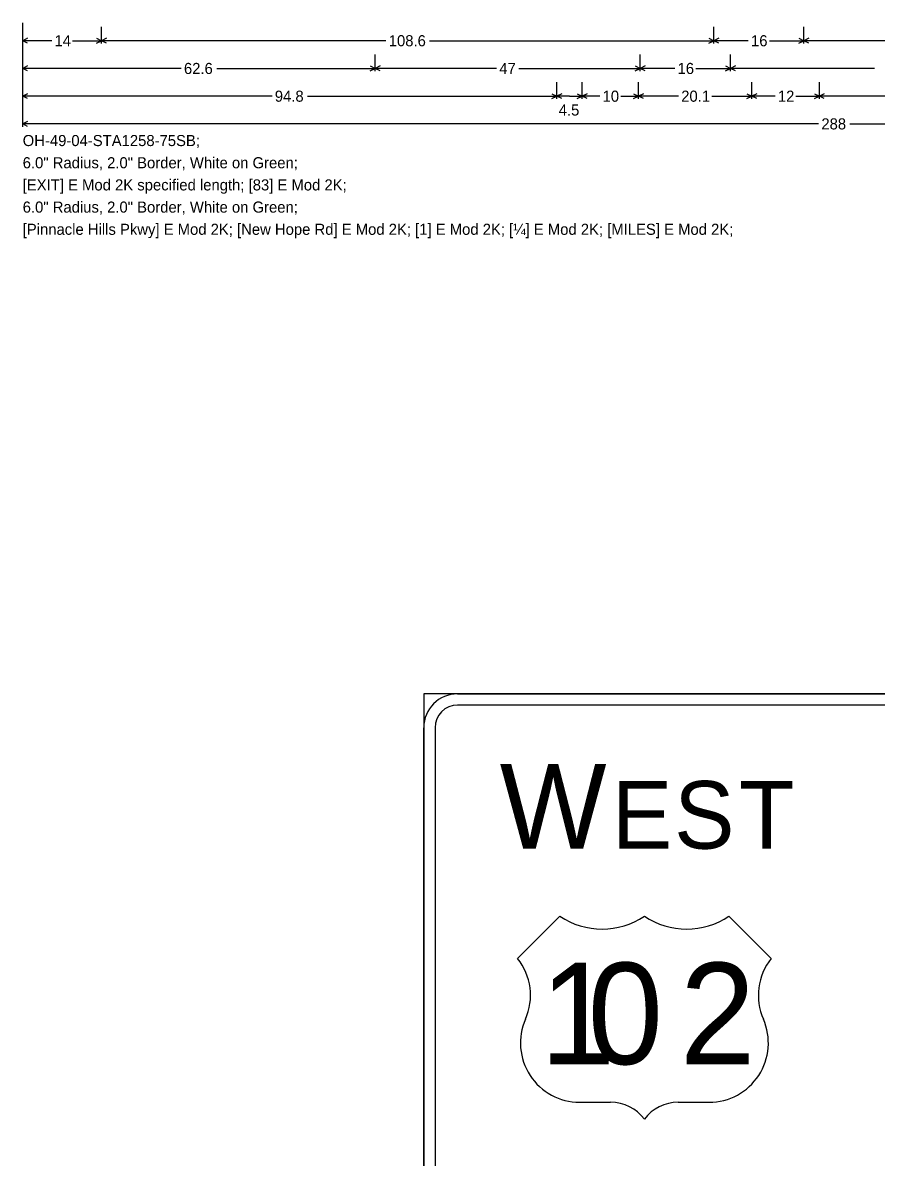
# Model space of a CAD drawing. Extents: x 667331 to 731245, y 738830 to 753817.
# Drawn here: x 728886.3 to 729159, y 749295.6 to 749658.1 of the extents above; entities that cross this region are included whole.
import ezdxf

# ---------------------------------------------------------------- set-up
doc = ezdxf.new("R2010")
doc.units = 0
doc.layers.add('R_SIGN', color=7, linetype='Continuous')

msp = doc.modelspace()

# ---------------------------------------------------------------- linework, layer by layer
at = {"layer": 'R_SIGN'}
for p, q in [((728886.29, 749624.85), (728886.29, 749658.07)), ((728886.29, 749651.43), (728886.29, 749656.74)), ((728911.49, 749651.43), (728911.49, 749656.74)), ((729107.04, 749651.43), (729107.04, 749656.74)), ((729135.84, 749651.43), (729135.84, 749656.74)), ((728887.87, 749653.1), (728886.29, 749652.31)), ((728895.55, 749652.31), (728886.29, 749652.31)), ((728887.87, 749651.52), (728886.29, 749652.31)), ((728902.22, 749652.31), (728911.49, 749652.31)), ((728909.9, 749653.1), (728911.49, 749652.31)), ((728909.9, 749651.52), (728911.49, 749652.31)), ((728913.07, 749653.1), (728911.49, 749652.31)), ((729002.34, 749652.31), (728911.49, 749652.31)), ((728913.07, 749651.52), (728911.49, 749652.31)), ((729016.19, 749652.31), (729107.04, 749652.31)), ((729105.46, 749653.1), (729107.04, 749652.31)), ((729105.46, 749651.52), (729107.04, 749652.31)), ((729108.62, 749653.1), (729107.04, 749652.31)), ((729118.07, 749652.31), (729107.04, 749652.31)), ((729108.62, 749651.52), (729107.04, 749652.31)), ((729124.81, 749652.31), (729135.84, 749652.31)), ((729134.26, 749653.1), (729135.84, 749652.31)), ((729134.26, 749651.52), (729135.84, 749652.31)), ((729137.42, 749653.1), (729135.84, 749652.31)), ((729182.7, 749652.31), (729135.84, 749652.31)), ((729137.42, 749651.52), (729135.84, 749652.31)), ((728886.29, 749642.57), (728886.29, 749647.88)), ((728998.9, 749642.57), (728998.9, 749647.88)), ((729083.57, 749642.57), (729083.57, 749647.88)), ((729112.37, 749642.57), (729112.37, 749647.88)), ((728887.87, 749644.25), (728886.29, 749643.45)), ((728936.91, 749643.45), (728886.29, 749643.45)), ((728887.87, 749642.66), (728886.29, 749643.45)), ((728948.27, 749643.45), (728998.9, 749643.45)), ((728997.31, 749644.25), (728998.9, 749643.45)), ((728997.31, 749642.66), (728998.9, 749643.45)), ((729000.48, 749644.25), (728998.9, 749643.45)), ((729037.65, 749643.45), (728998.9, 749643.45)), ((729000.48, 749642.66), (728998.9, 749643.45)), ((729044.82, 749643.45), (729083.57, 749643.45)), ((729081.98, 749644.25), (729083.57, 749643.45)), ((729081.98, 749642.66), (729083.57, 749643.45)), ((729085.15, 749644.25), (729083.57, 749643.45)), ((729094.6, 749643.45), (729083.57, 749643.45)), ((729085.15, 749642.66), (729083.57, 749643.45)), ((729101.34, 749643.45), (729112.37, 749643.45)), ((729110.78, 749644.25), (729112.37, 749643.45)), ((729110.78, 749642.66), (729112.37, 749643.45)), ((729113.95, 749644.25), (729112.37, 749643.45)), ((729158.43, 749643.45), (729112.37, 749643.45)), ((729113.95, 749642.66), (729112.37, 749643.45)), ((728886.29, 749633.71), (728886.29, 749639.02)), ((729056.89, 749633.71), (729056.89, 749639.02)), ((729064.99, 749633.71), (729064.99, 749639.02)), ((729082.99, 749633.71), (729082.99, 749639.02)), ((729119.17, 749633.71), (729119.17, 749639.02)), ((729140.77, 749633.71), (729140.77, 749639.02)), ((728887.87, 749635.39), (728886.29, 749634.6)), ((729055.31, 749635.39), (729056.89, 749634.6)), ((729058.48, 749635.39), (729056.89, 749634.6)), ((729063.41, 749635.39), (729064.99, 749634.6)), ((729066.58, 749635.39), (729064.99, 749634.6)), ((729081.41, 749635.39), (729082.99, 749634.6)), ((729084.58, 749635.39), (729082.99, 749634.6)), ((729117.59, 749635.39), (729119.17, 749634.6)), ((729120.76, 749635.39), (729119.17, 749634.6)), ((729139.19, 749635.39), (729140.77, 749634.6)), ((729142.36, 749635.39), (729140.77, 749634.6)), ((728965.94, 749634.6), (728886.29, 749634.6)), ((728887.87, 749633.8), (728886.29, 749634.6)), ((728977.24, 749634.6), (729056.89, 749634.6)), ((729055.31, 749633.8), (729056.89, 749634.6)), ((729060.94, 749634.6), (729056.89, 749634.6)), ((729058.48, 749633.8), (729056.89, 749634.6)), ((729060.94, 749634.6), (729064.99, 749634.6)), ((729063.41, 749633.8), (729064.99, 749634.6)), ((729070.65, 749634.6), (729064.99, 749634.6)), ((729066.58, 749633.8), (729064.99, 749634.6)), ((729077.34, 749634.6), (729082.99, 749634.6)), ((729081.41, 749633.8), (729082.99, 749634.6)), ((729095.76, 749634.6), (729082.99, 749634.6)), ((729084.58, 749633.8), (729082.99, 749634.6)), ((729106.4, 749634.6), (729119.17, 749634.6)), ((729117.59, 749633.8), (729119.17, 749634.6)), ((729126.64, 749634.6), (729119.17, 749634.6)), ((729120.76, 749633.8), (729119.17, 749634.6)), ((729133.31, 749634.6), (729140.77, 749634.6)), ((729139.19, 749633.8), (729140.77, 749634.6)), ((729181.77, 749634.6), (729140.77, 749634.6)), ((729142.36, 749633.8), (729140.77, 749634.6)), ((728887.87, 749626.53), (728886.29, 749625.74)), ((729140.52, 749625.74), (728886.29, 749625.74)), ((728887.87, 749624.95), (728886.29, 749625.74)), ((729150.46, 749625.74), (729404.69, 749625.74)), ((729057.89, 749372.6), (729044.39, 749359.1)), ((729125.39, 749359.1), (729111.89, 749372.6)), ((729064.19, 749313.2), (729074.09, 749313.2)), ((729095.69, 749313.2), (729105.59, 749313.2))]:
    msp.add_line(p, q, dxfattribs=at)
for points in [[(729014.4, 749184.45), (729381.6, 749184.45), (729381.6, 749443.65), (729014.4, 749443.65), (729014.4, 749184.45), (729014.4, 749184.45)], [(729025.2, 749443.65), (729370.8, 749443.65)], [(729370.8, 749440.05), (729025.2, 749440.05)], [(729014.4, 749184.45), (729014.4, 749432.85)], [(729018, 749432.85), (729018, 749184.45)]]:
    msp.add_lwpolyline(points, dxfattribs=at)
for centre, radius, start, end in [((729025.2, 749432.85), 10.8, 90.0002, 179.9998), ((729025.2, 749432.85), 7.2, 90.0002, 179.9998), ((729071.39, 749392.8), 24.3, 236.2511, 303.749), ((729098.39, 749392.8), 24.3, 236.2511, 303.749), ((729029.6, 749347.34), 18.9, 336.2288, 38.491), ((729140.19, 749347.34), 18.9, 141.5085, 203.7713), ((729064.19, 749332.1), 18.9, 156.2284, 270.0001), ((729105.59, 749332.1), 18.9, 270.0001, 23.7711), ((729074.09, 749299.7), 13.5, 36.8699, 90.0002), ((729095.69, 749299.7), 13.5, 90.0002, 143.13)]:
    msp.add_arc(centre, radius, start, end, dxfattribs=at)

# ---------------------------------------------------------------- texts
for s, height, p in [('14', 3.543, (728896.44, 749650.54)), ('108.6', 3.543, (729003.22, 749650.54)), ('16', 3.543, (729118.95, 749650.54)), ('62.6', 3.543, (728937.8, 749641.68)), ('47', 3.543, (729038.53, 749641.68)), ('16', 3.543, (729095.48, 749641.68)), ('94.8', 3.543, (728966.82, 749632.82)), ('10', 3.543, (729071.53, 749632.82)), ('20.1', 3.543, (729096.65, 749632.82)), ('12', 3.543, (729127.52, 749632.82)), ('4.5', 3.543, (729057.52, 749628.4)), ('288', 3.543, (729141.41, 749623.97)), ('OH-49-04-STA1258-75SB; ', 3.5433, (728886.29, 749618.65)), ('6.0" Radius, 2.0" Border, White on Green; ', 3.5433, (728886.29, 749611.56)), ('[EXIT] E Mod 2K specified length; [83] E Mod 2K; ', 3.5433, (728886.29, 749604.48)), ('6.0" Radius, 2.0" Border, White on Green; ', 3.5433, (728886.29, 749597.39)), ('[Pinnacle Hills Pkwy] E Mod 2K; [New Hope Rd] E Mod 2K; [1] E Mod 2K; [¼] E Mod 2K; [MILES] E Mod 2K; ', 3.5433, (728886.29, 749590.3)), ('W', 27, (729038.69, 749394.2)), ('E', 21.6, (729074.51, 749394.2)), ('S', 21.6, (729094.38, 749394.2)), ('T', 21.6, (729115.12, 749394.2)), ('1', 32.4, (729051.52, 749325.35)), ('0', 32.4, (729066.75, 749325.35)), ('2', 32.4, (729096.23, 749325.35))]:
    msp.add_text(s, height=height, dxfattribs=at).set_placement(p)

doc.saveas('drawing.dxf')
